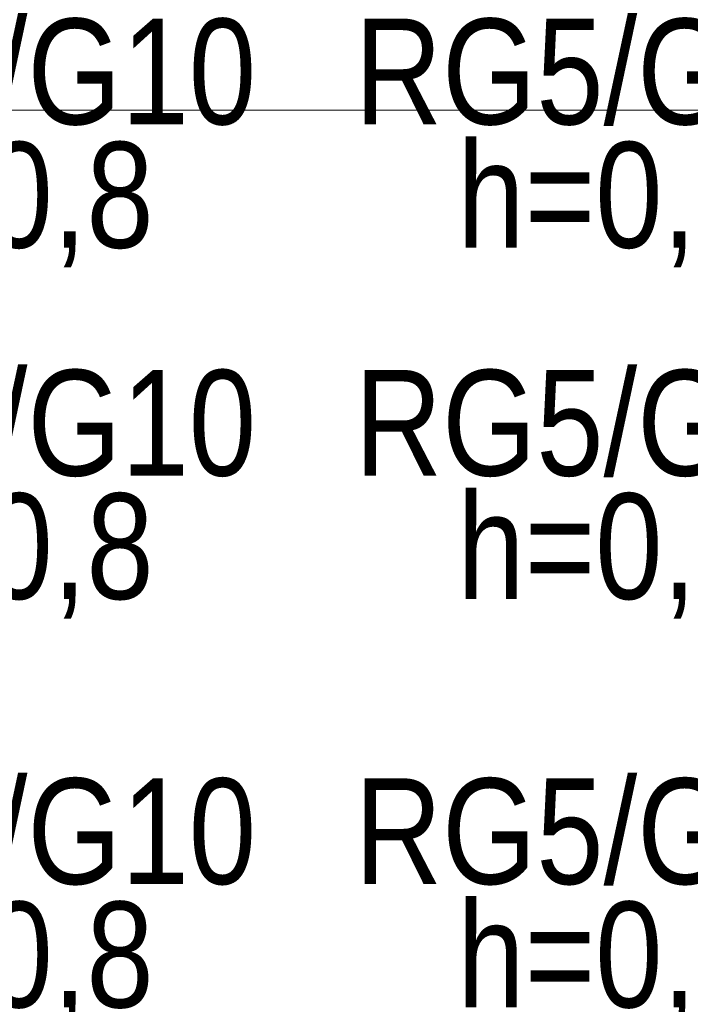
# Model space of a CAD drawing. Header units: millimetres. Extents: x -1465 to 393277, y -3788 to 454312.
# Tile 546 of 656: x 367475 to 368745, y 75728 to 77591. Entities that reach past the tile are written whole.
import ezdxf

# ---------------------------------------------------------------- set-up
doc = ezdxf.new("R2010")
doc.units = ezdxf.units.MM
doc.layers.add('2D - Ogólne', color=8, linetype='Continuous')
doc.layers.add('\xa0♦EL - Gniazda (opis)', color=1, linetype='Continuous', lineweight=18)
doc.styles.add('Arial Narrow', font='ARIALN.TTF')

msp = doc.modelspace()

# ---------------------------------------------------------------- linework, layer by layer
at = {"layer": '2D - Ogólne', "color": 8, "linetype": 'Continuous', "lineweight": 20, "ltscale": 100}
msp.add_line((366542.9, 77419.8), (372372.9, 77419.8), dxfattribs=at)

# ---------------------------------------------------------------- texts
at = {"layer": '\xa0♦EL - Gniazda (opis)', "linetype": 'Continuous', "char_height": 200, "width": 1572.04, "attachment_point": 5, "line_spacing_factor": 0.7, "style": 'Arial Narrow'}
for s, insert in [('{\\C1;\\fArial Narrow|b0|i0;\\A1;RG5/G10\\C3;\\P}\\fArial Narrow|b0|i0;\\A1;h=0,8', (367439.2, 77357.5)), ('{\\C1;\\fArial Narrow|b0|i0;\\A1;RG5/G11\\C3;\\P}\\fArial Narrow|b0|i0;\\A1;h=0,8', (368594.1, 77357.5)), ('{\\C1;\\fArial Narrow|b0|i0;\\A1;RG5/G10\\C3;\\P}\\fArial Narrow|b0|i0;\\A1;h=0,8', (367439.2, 76692.8)), ('{\\C1;\\fArial Narrow|b0|i0;\\A1;RG5/G11\\C3;\\P}\\fArial Narrow|b0|i0;\\A1;h=0,8', (368594.1, 76692.8)), ('{\\C1;\\fArial Narrow|b0|i0;\\A1;RG5/G10\\C3;\\P}\\fArial Narrow|b0|i0;\\A1;h=0,8', (367439.2, 75920.1)), ('{\\C1;\\fArial Narrow|b0|i0;\\A1;RG5/G11\\C3;\\P}\\fArial Narrow|b0|i0;\\A1;h=0,8', (368594.1, 75920.1))]:
    msp.add_mtext(s, dxfattribs=dict(at, insert=insert))

doc.saveas('drawing.dxf')
